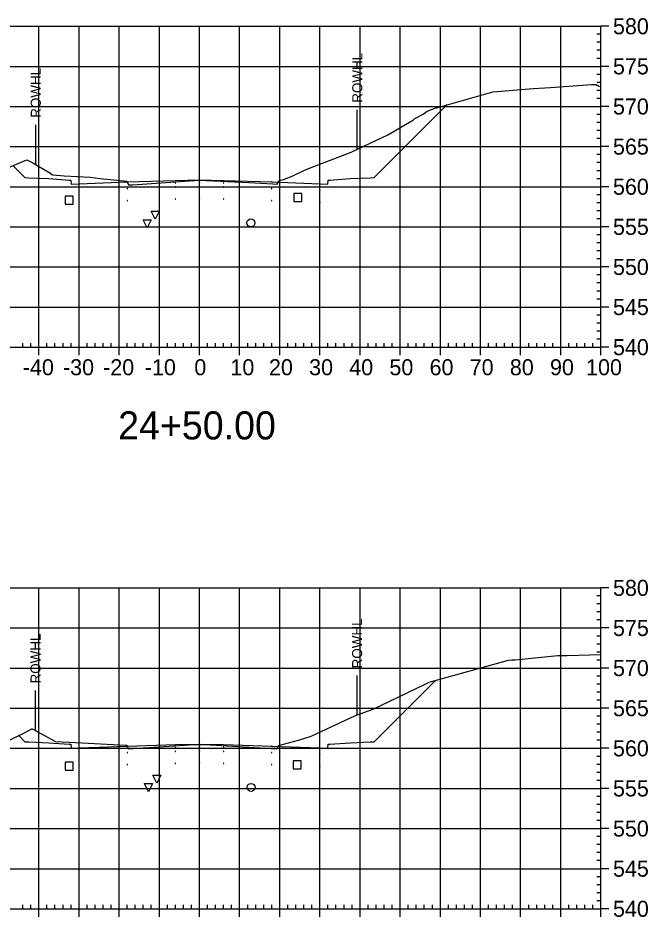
# Model space of a CAD drawing. Extents: x 708103 to 717568, y 374476 to 378707.
# Drawn here: x 709831.8 to 709988.7, y 376962.6 to 377186.7 of the extents above; entities that cross this region are included whole.
import ezdxf

# ---------------------------------------------------------------- set-up
doc = ezdxf.new("R2010")
doc.units = 0
for name, color, linetype in [('1', 7, 'Continuous'), ('10', 7, 'Continuous'), ('13', 7, 'Continuous'), ('14', 7, 'Continuous'), ('22', 7, 'Continuous'), ('4', 7, 'Continuous'), ('57', 7, 'Continuous'), ('Existing', 7, 'Continuous'), ('XS_Right_of_Way', 7, 'Continuous')]:
    doc.layers.add(name, color=color, linetype=linetype)

msp = doc.modelspace()

# ---------------------------------------------------------------- linework, layer by layer
for points in [[(709870.93, 377145.49), (709871.03, 377145.49), (709871.03, 377145.59), (709870.93, 377145.59)], [(709876.93, 377145.61), (709877.03, 377145.61), (709877.03, 377145.71), (709876.93, 377145.71)], [(709882.93, 377145.49), (709883.03, 377145.49), (709883.03, 377145.59), (709882.93, 377145.59)], [(709846.93, 377143.65), (709847.03, 377143.65), (709847.03, 377143.75), (709846.93, 377143.75)], [(709858.93, 377144.13), (709859.03, 377144.13), (709859.03, 377144.23), (709858.93, 377144.23)], [(709870.93, 377144.49), (709871.03, 377144.49), (709871.03, 377144.59), (709870.93, 377144.59)], [(709876.93, 377144.61), (709877.03, 377144.61), (709877.03, 377144.71), (709876.93, 377144.71)], [(709882.93, 377144.49), (709883.03, 377144.49), (709883.03, 377144.59), (709882.93, 377144.59)], [(709894.93, 377144.13), (709895.03, 377144.13), (709895.03, 377144.23), (709894.93, 377144.23)], [(709906.93, 377143.65), (709907.03, 377143.65), (709907.03, 377143.75), (709906.93, 377143.75)], [(709858.93, 377141.13), (709859.03, 377141.13), (709859.03, 377141.23), (709858.93, 377141.23)], [(709870.93, 377141.49), (709871.03, 377141.49), (709871.03, 377141.59), (709870.93, 377141.59)], [(709876.93, 377141.61), (709877.03, 377141.61), (709877.03, 377141.71), (709876.93, 377141.71)], [(709882.93, 377141.49), (709883.03, 377141.49), (709883.03, 377141.59), (709882.93, 377141.59)], [(709894.93, 377141.13), (709895.03, 377141.13), (709895.03, 377141.23), (709894.93, 377141.23)], [(709846.93, 377140.65), (709847.03, 377140.65), (709847.03, 377140.75), (709846.93, 377140.75)], [(709906.93, 377140.65), (709907.03, 377140.65), (709907.03, 377140.75), (709906.93, 377140.75)], [(709870.93, 377004.84), (709871.03, 377004.84), (709871.03, 377004.94), (709870.93, 377004.94)], [(709876.93, 377004.96), (709877.03, 377004.96), (709877.03, 377005.06), (709876.93, 377005.06)], [(709882.93, 377004.84), (709883.03, 377004.84), (709883.03, 377004.94), (709882.93, 377004.94)], [(709846.93, 377003), (709847.03, 377003), (709847.03, 377003.1), (709846.93, 377003.1)], [(709858.93, 377003.48), (709859.03, 377003.48), (709859.03, 377003.58), (709858.93, 377003.58)], [(709870.93, 377003.84), (709871.03, 377003.84), (709871.03, 377003.94), (709870.93, 377003.94)], [(709876.93, 377003.96), (709877.03, 377003.96), (709877.03, 377004.06), (709876.93, 377004.06)], [(709882.93, 377003.84), (709883.03, 377003.84), (709883.03, 377003.94), (709882.93, 377003.94)], [(709894.93, 377003.48), (709895.03, 377003.48), (709895.03, 377003.58), (709894.93, 377003.58)], [(709906.93, 377003), (709907.03, 377003), (709907.03, 377003.1), (709906.93, 377003.1)], [(709846.93, 377000), (709847.03, 377000), (709847.03, 377000.1), (709846.93, 377000.1)], [(709858.93, 377000.48), (709859.03, 377000.48), (709859.03, 377000.58), (709858.93, 377000.58)], [(709870.93, 377000.84), (709871.03, 377000.84), (709871.03, 377000.94), (709870.93, 377000.94)], [(709876.93, 377000.96), (709877.03, 377000.96), (709877.03, 377001.06), (709876.93, 377001.06)], [(709882.93, 377000.84), (709883.03, 377000.84), (709883.03, 377000.94), (709882.93, 377000.94)], [(709894.93, 377000.48), (709895.03, 377000.48), (709895.03, 377000.58), (709894.93, 377000.58)], [(709906.93, 377000), (709907.03, 377000), (709907.03, 377000.1), (709906.93, 377000.1)]]:
    msp.add_lwpolyline(points, close=True)
at = {"layer": '1'}
for points in [[(709863.97, 377134.38), (709862.97, 377136.38), (709864.97, 377136.38)], [(709865.97, 377136.51), (709864.97, 377138.51), (709866.97, 377138.51)], [(709866.32, 376995.95), (709865.32, 376997.95), (709867.32, 376997.95)], [(709864.27, 376993.82), (709863.27, 376995.82), (709865.27, 376995.82)]]:
    msp.add_lwpolyline(points, close=True, dxfattribs=at)
at = {"layer": '10'}
for points in [[(709843.48, 377140.26), (709845.48, 377140.26), (709845.48, 377142.26), (709843.48, 377142.26)], [(709843.48, 376999.17), (709845.48, 376999.17), (709845.48, 377001.17), (709843.48, 377001.17)]]:
    msp.add_lwpolyline(points, close=True, dxfattribs=at)
at = {"layer": '13'}
for centre in [(709889.79, 377135.62), (709889.82, 376994.89)]:
    msp.add_circle(centre, 1, dxfattribs=at)
at = {"layer": '14'}
for points in [[(709938.59, 377165.03), (709938.59, 377165.08), (709938.59, 377165.03), (709938.54, 377165.03), (709938.59, 377165.03), (709938.59, 377164.98), (709938.59, 377165.03), (709938.64, 377165.03)], [(709846.98, 377145.36), (709846.98, 377145.41), (709846.98, 377145.36), (709846.93, 377145.36), (709846.98, 377145.36), (709846.98, 377145.31), (709846.98, 377145.36), (709847.03, 377145.36)], [(709858.98, 377145.84), (709858.98, 377145.89), (709858.98, 377145.84), (709858.93, 377145.84), (709858.98, 377145.84), (709858.98, 377145.79), (709858.98, 377145.84), (709859.03, 377145.84)], [(709876.98, 377146.32), (709876.98, 377146.37), (709876.98, 377146.32), (709876.93, 377146.32), (709876.98, 377146.32), (709876.98, 377146.27), (709876.98, 377146.32), (709877.03, 377146.32)], [(709894.98, 377145.84), (709894.98, 377145.89), (709894.98, 377145.84), (709894.93, 377145.84), (709894.98, 377145.84), (709894.98, 377145.79), (709894.98, 377145.84), (709895.03, 377145.84)], [(709906.98, 377145.36), (709906.98, 377145.41), (709906.98, 377145.36), (709906.93, 377145.36), (709906.98, 377145.36), (709906.98, 377145.31), (709906.98, 377145.36), (709907.03, 377145.36)], [(709935.78, 377021.57), (709935.78, 377021.62), (709935.78, 377021.57), (709935.73, 377021.57), (709935.78, 377021.57), (709935.78, 377021.52), (709935.78, 377021.57), (709935.83, 377021.57)], [(709831.95, 377007.82), (709831.95, 377007.87), (709831.95, 377007.82), (709831.9, 377007.82), (709831.95, 377007.82), (709831.95, 377007.77), (709831.95, 377007.82), (709832, 377007.82)], [(709846.98, 377004.72), (709846.98, 377004.77), (709846.98, 377004.72), (709846.93, 377004.72), (709846.98, 377004.72), (709846.98, 377004.67), (709846.98, 377004.72), (709847.03, 377004.72)], [(709858.98, 377005.2), (709858.98, 377005.25), (709858.98, 377005.2), (709858.93, 377005.2), (709858.98, 377005.2), (709858.98, 377005.15), (709858.98, 377005.2), (709859.03, 377005.2)], [(709876.98, 377005.68), (709876.98, 377005.73), (709876.98, 377005.68), (709876.93, 377005.68), (709876.98, 377005.68), (709876.98, 377005.63), (709876.98, 377005.68), (709877.03, 377005.68)], [(709894.98, 377005.2), (709894.98, 377005.25), (709894.98, 377005.2), (709894.93, 377005.2), (709894.98, 377005.2), (709894.98, 377005.15), (709894.98, 377005.2), (709895.03, 377005.2)], [(709906.98, 377004.72), (709906.98, 377004.77), (709906.98, 377004.72), (709906.93, 377004.72), (709906.98, 377004.72), (709906.98, 377004.67), (709906.98, 377004.72), (709907.03, 377004.72)]]:
    msp.add_lwpolyline(points, dxfattribs=at)
at = {"layer": '22'}
for points in [[(709830.52, 377149.89), (709833.48, 377146.92), (709834.48, 377146.88), (709839.48, 377146.68), (709844.48, 377146.28), (709844.9, 377146.28), (709844.98, 377145.28), (709846.98, 377145.36), (709858.98, 377145.84), (709870.98, 377146.2), (709876.98, 377146.32), (709882.98, 377146.2), (709894.98, 377145.84), (709906.98, 377145.36), (709908.98, 377145.28), (709909.07, 377146.28), (709909.48, 377146.28), (709914.48, 377146.68), (709919.48, 377146.88), (709920.48, 377146.92), (709938.59, 377165.03)], [(709831.95, 377007.82), (709833.48, 377006.28), (709834.48, 377006.24), (709839.48, 377006.04), (709844.48, 377005.64), (709844.9, 377005.64), (709844.98, 377004.64), (709846.98, 377004.72), (709858.98, 377005.2), (709870.98, 377005.56), (709876.98, 377005.68), (709882.98, 377005.56), (709894.98, 377005.2), (709906.98, 377004.72), (709908.98, 377004.64), (709909.07, 377005.64), (709909.48, 377005.64), (709914.48, 377006.04), (709919.48, 377006.24), (709920.48, 377006.28), (709935.78, 377021.57)]]:
    msp.add_lwpolyline(points, dxfattribs=at)
at = {"layer": '4'}
for points in [[(709900.5, 377140.92), (709902.5, 377140.92), (709902.5, 377142.92), (709900.5, 377142.92)], [(709900.32, 376999.55), (709902.32, 376999.55), (709902.32, 377001.55), (709900.32, 377001.55)]]:
    msp.add_lwpolyline(points, close=True, dxfattribs=at)
at = {"layer": '57'}
for p, q in [((709776.98, 377184.63), (709976.98, 377184.63)), ((709836.98, 377104.63), (709836.98, 377184.63)), ((709846.98, 377104.63), (709846.98, 377184.63)), ((709856.98, 377104.63), (709856.98, 377184.63)), ((709866.98, 377104.63), (709866.98, 377184.63)), ((709876.98, 377104.63), (709876.98, 377184.63)), ((709886.98, 377104.63), (709886.98, 377184.63)), ((709896.98, 377104.63), (709896.98, 377184.63)), ((709906.98, 377104.63), (709906.98, 377184.63)), ((709916.98, 377104.63), (709916.98, 377184.63)), ((709926.98, 377104.63), (709926.98, 377184.63)), ((709936.98, 377104.63), (709936.98, 377184.63)), ((709946.98, 377104.63), (709946.98, 377184.63)), ((709956.98, 377104.63), (709956.98, 377184.63)), ((709966.98, 377104.63), (709966.98, 377184.63)), ((709976.98, 377104.63), (709976.98, 377184.63)), ((709976.98, 377104.63), (709976.98, 377184.63)), ((709978.98, 377184.63), (709976.98, 377184.63)), ((709976.98, 377182.63), (709975.98, 377182.63)), ((709976.98, 377180.63), (709975.98, 377180.63)), ((709976.98, 377178.63), (709975.98, 377178.63)), ((709776.98, 377174.63), (709976.98, 377174.63)), ((709976.98, 377176.63), (709975.98, 377176.63)), ((709978.98, 377174.63), (709976.98, 377174.63)), ((709976.98, 377172.63), (709975.98, 377172.63)), ((709976.98, 377170.63), (709975.98, 377170.63)), ((709976.98, 377168.63), (709975.98, 377168.63)), ((709976.98, 377166.63), (709975.98, 377166.63)), ((709776.98, 377164.63), (709976.98, 377164.63)), ((709978.98, 377164.63), (709976.98, 377164.63)), ((709976.98, 377162.63), (709975.98, 377162.63)), ((709976.98, 377160.63), (709975.98, 377160.63)), ((709976.98, 377158.63), (709975.98, 377158.63)), ((709976.98, 377156.63), (709975.98, 377156.63)), ((709776.98, 377154.63), (709976.98, 377154.63)), ((709978.98, 377154.63), (709976.98, 377154.63)), ((709976.98, 377152.63), (709975.98, 377152.63)), ((709976.98, 377150.63), (709975.98, 377150.63)), ((709976.98, 377148.63), (709975.98, 377148.63)), ((709976.98, 377146.63), (709975.98, 377146.63)), ((709776.98, 377144.63), (709976.98, 377144.63)), ((709978.98, 377144.63), (709976.98, 377144.63)), ((709976.98, 377142.63), (709975.98, 377142.63)), ((709976.98, 377140.63), (709975.98, 377140.63)), ((709976.98, 377138.63), (709975.98, 377138.63)), ((709976.98, 377136.63), (709975.98, 377136.63)), ((709776.98, 377134.63), (709976.98, 377134.63)), ((709978.98, 377134.63), (709976.98, 377134.63)), ((709976.98, 377132.63), (709975.98, 377132.63)), ((709976.98, 377130.63), (709975.98, 377130.63)), ((709976.98, 377128.63), (709975.98, 377128.63)), ((709976.98, 377126.63), (709975.98, 377126.63)), ((709776.98, 377124.63), (709976.98, 377124.63)), ((709978.98, 377124.63), (709976.98, 377124.63)), ((709976.98, 377122.63), (709975.98, 377122.63)), ((709976.98, 377120.63), (709975.98, 377120.63)), ((709976.98, 377118.63), (709975.98, 377118.63)), ((709976.98, 377116.63), (709975.98, 377116.63)), ((709776.98, 377114.63), (709976.98, 377114.63)), ((709978.98, 377114.63), (709976.98, 377114.63)), ((709976.98, 377112.63), (709975.98, 377112.63)), ((709976.98, 377110.63), (709975.98, 377110.63)), ((709976.98, 377108.63), (709975.98, 377108.63)), ((709832.98, 377104.63), (709832.98, 377105.63)), ((709834.98, 377104.63), (709834.98, 377105.63)), ((709838.98, 377104.63), (709838.98, 377105.63)), ((709840.98, 377104.63), (709840.98, 377105.63)), ((709842.98, 377104.63), (709842.98, 377105.63)), ((709844.98, 377104.63), (709844.98, 377105.63)), ((709848.98, 377104.63), (709848.98, 377105.63)), ((709850.98, 377104.63), (709850.98, 377105.63)), ((709852.98, 377104.63), (709852.98, 377105.63)), ((709854.98, 377104.63), (709854.98, 377105.63)), ((709858.98, 377104.63), (709858.98, 377105.63)), ((709860.98, 377104.63), (709860.98, 377105.63)), ((709862.98, 377104.63), (709862.98, 377105.63)), ((709864.98, 377104.63), (709864.98, 377105.63)), ((709868.98, 377104.63), (709868.98, 377105.63)), ((709870.98, 377104.63), (709870.98, 377105.63)), ((709872.98, 377104.63), (709872.98, 377105.63)), ((709874.98, 377104.63), (709874.98, 377105.63)), ((709878.98, 377104.63), (709878.98, 377105.63)), ((709880.98, 377104.63), (709880.98, 377105.63)), ((709882.98, 377104.63), (709882.98, 377105.63)), ((709884.98, 377104.63), (709884.98, 377105.63)), ((709888.98, 377104.63), (709888.98, 377105.63)), ((709890.98, 377104.63), (709890.98, 377105.63)), ((709892.98, 377104.63), (709892.98, 377105.63)), ((709894.98, 377104.63), (709894.98, 377105.63)), ((709898.98, 377104.63), (709898.98, 377105.63)), ((709900.98, 377104.63), (709900.98, 377105.63)), ((709902.98, 377104.63), (709902.98, 377105.63)), ((709904.98, 377104.63), (709904.98, 377105.63)), ((709908.98, 377104.63), (709908.98, 377105.63)), ((709910.98, 377104.63), (709910.98, 377105.63)), ((709912.98, 377104.63), (709912.98, 377105.63)), ((709914.98, 377104.63), (709914.98, 377105.63)), ((709918.98, 377104.63), (709918.98, 377105.63)), ((709920.98, 377104.63), (709920.98, 377105.63)), ((709922.98, 377104.63), (709922.98, 377105.63)), ((709924.98, 377104.63), (709924.98, 377105.63)), ((709928.98, 377104.63), (709928.98, 377105.63)), ((709930.98, 377104.63), (709930.98, 377105.63)), ((709932.98, 377104.63), (709932.98, 377105.63)), ((709934.98, 377104.63), (709934.98, 377105.63)), ((709938.98, 377104.63), (709938.98, 377105.63)), ((709940.98, 377104.63), (709940.98, 377105.63)), ((709942.98, 377104.63), (709942.98, 377105.63)), ((709944.98, 377104.63), (709944.98, 377105.63)), ((709948.98, 377104.63), (709948.98, 377105.63)), ((709950.98, 377104.63), (709950.98, 377105.63)), ((709952.98, 377104.63), (709952.98, 377105.63)), ((709954.98, 377104.63), (709954.98, 377105.63)), ((709958.98, 377104.63), (709958.98, 377105.63)), ((709960.98, 377104.63), (709960.98, 377105.63)), ((709962.98, 377104.63), (709962.98, 377105.63)), ((709964.98, 377104.63), (709964.98, 377105.63)), ((709968.98, 377104.63), (709968.98, 377105.63)), ((709970.98, 377104.63), (709970.98, 377105.63)), ((709972.98, 377104.63), (709972.98, 377105.63)), ((709974.98, 377104.63), (709974.98, 377105.63)), ((709976.98, 377106.63), (709975.98, 377106.63)), ((709776.98, 377104.63), (709976.98, 377104.63)), ((709776.98, 377104.63), (709976.98, 377104.63)), ((709836.98, 377102.63), (709836.98, 377104.63)), ((709846.98, 377102.63), (709846.98, 377104.63)), ((709856.98, 377102.63), (709856.98, 377104.63)), ((709866.98, 377102.63), (709866.98, 377104.63)), ((709876.98, 377102.63), (709876.98, 377104.63)), ((709886.98, 377102.63), (709886.98, 377104.63)), ((709896.98, 377102.63), (709896.98, 377104.63)), ((709906.98, 377102.63), (709906.98, 377104.63)), ((709916.98, 377102.63), (709916.98, 377104.63)), ((709926.98, 377102.63), (709926.98, 377104.63)), ((709936.98, 377102.63), (709936.98, 377104.63)), ((709946.98, 377102.63), (709946.98, 377104.63)), ((709956.98, 377102.63), (709956.98, 377104.63)), ((709966.98, 377102.63), (709966.98, 377104.63)), ((709976.98, 377102.63), (709976.98, 377104.63)), ((709978.98, 377104.63), (709976.98, 377104.63)), ((709776.98, 377044.63), (709976.98, 377044.63)), ((709836.98, 376964.63), (709836.98, 377044.63)), ((709846.98, 376964.63), (709846.98, 377044.63)), ((709856.98, 376964.63), (709856.98, 377044.63)), ((709866.98, 376964.63), (709866.98, 377044.63)), ((709876.98, 376964.63), (709876.98, 377044.63)), ((709886.98, 376964.63), (709886.98, 377044.63)), ((709896.98, 376964.63), (709896.98, 377044.63)), ((709906.98, 376964.63), (709906.98, 377044.63)), ((709916.98, 376964.63), (709916.98, 377044.63)), ((709926.98, 376964.63), (709926.98, 377044.63)), ((709936.98, 376964.63), (709936.98, 377044.63)), ((709946.98, 376964.63), (709946.98, 377044.63)), ((709956.98, 376964.63), (709956.98, 377044.63)), ((709966.98, 376964.63), (709966.98, 377044.63)), ((709976.98, 376964.63), (709976.98, 377044.63)), ((709976.98, 376964.63), (709976.98, 377044.63)), ((709978.98, 377044.63), (709976.98, 377044.63)), ((709976.98, 377042.63), (709975.98, 377042.63)), ((709976.98, 377040.63), (709975.98, 377040.63)), ((709976.98, 377038.63), (709975.98, 377038.63)), ((709976.98, 377036.63), (709975.98, 377036.63)), ((709776.98, 377034.63), (709976.98, 377034.63)), ((709978.98, 377034.63), (709976.98, 377034.63)), ((709976.98, 377032.63), (709975.98, 377032.63)), ((709976.98, 377030.63), (709975.98, 377030.63)), ((709976.98, 377028.63), (709975.98, 377028.63)), ((709976.98, 377026.63), (709975.98, 377026.63)), ((709776.98, 377024.63), (709976.98, 377024.63)), ((709978.98, 377024.63), (709976.98, 377024.63)), ((709976.98, 377022.63), (709975.98, 377022.63)), ((709976.98, 377020.63), (709975.98, 377020.63)), ((709976.98, 377018.63), (709975.98, 377018.63)), ((709976.98, 377016.63), (709975.98, 377016.63)), ((709776.98, 377014.63), (709976.98, 377014.63)), ((709978.98, 377014.63), (709976.98, 377014.63)), ((709976.98, 377012.63), (709975.98, 377012.63)), ((709976.98, 377010.63), (709975.98, 377010.63)), ((709976.98, 377008.63), (709975.98, 377008.63)), ((709976.98, 377006.63), (709975.98, 377006.63)), ((709776.98, 377004.63), (709976.98, 377004.63)), ((709978.98, 377004.63), (709976.98, 377004.63)), ((709976.98, 377002.63), (709975.98, 377002.63)), ((709976.98, 377000.63), (709975.98, 377000.63)), ((709976.98, 376998.63), (709975.98, 376998.63)), ((709976.98, 376996.63), (709975.98, 376996.63)), ((709776.98, 376994.63), (709976.98, 376994.63)), ((709978.98, 376994.63), (709976.98, 376994.63)), ((709976.98, 376992.63), (709975.98, 376992.63)), ((709976.98, 376990.63), (709975.98, 376990.63)), ((709976.98, 376988.63), (709975.98, 376988.63)), ((709976.98, 376986.63), (709975.98, 376986.63)), ((709776.98, 376984.63), (709976.98, 376984.63)), ((709978.98, 376984.63), (709976.98, 376984.63)), ((709976.98, 376982.63), (709975.98, 376982.63)), ((709976.98, 376980.63), (709975.98, 376980.63)), ((709976.98, 376978.63), (709975.98, 376978.63)), ((709976.98, 376976.63), (709975.98, 376976.63)), ((709776.98, 376974.63), (709976.98, 376974.63)), ((709978.98, 376974.63), (709976.98, 376974.63)), ((709976.98, 376972.63), (709975.98, 376972.63)), ((709976.98, 376970.63), (709975.98, 376970.63)), ((709976.98, 376968.63), (709975.98, 376968.63)), ((709976.98, 376966.63), (709975.98, 376966.63)), ((709776.98, 376964.63), (709976.98, 376964.63)), ((709776.98, 376964.63), (709976.98, 376964.63)), ((709832.98, 376964.63), (709832.98, 376965.63)), ((709834.98, 376964.63), (709834.98, 376965.63)), ((709836.98, 376962.63), (709836.98, 376964.63)), ((709838.98, 376964.63), (709838.98, 376965.63)), ((709840.98, 376964.63), (709840.98, 376965.63)), ((709842.98, 376964.63), (709842.98, 376965.63)), ((709844.98, 376964.63), (709844.98, 376965.63)), ((709846.98, 376962.63), (709846.98, 376964.63)), ((709848.98, 376964.63), (709848.98, 376965.63)), ((709850.98, 376964.63), (709850.98, 376965.63)), ((709852.98, 376964.63), (709852.98, 376965.63)), ((709854.98, 376964.63), (709854.98, 376965.63)), ((709856.98, 376962.63), (709856.98, 376964.63)), ((709858.98, 376964.63), (709858.98, 376965.63)), ((709860.98, 376964.63), (709860.98, 376965.63)), ((709862.98, 376964.63), (709862.98, 376965.63)), ((709864.98, 376964.63), (709864.98, 376965.63)), ((709866.98, 376962.63), (709866.98, 376964.63)), ((709868.98, 376964.63), (709868.98, 376965.63)), ((709870.98, 376964.63), (709870.98, 376965.63)), ((709872.98, 376964.63), (709872.98, 376965.63)), ((709874.98, 376964.63), (709874.98, 376965.63)), ((709876.98, 376962.63), (709876.98, 376964.63)), ((709878.98, 376964.63), (709878.98, 376965.63)), ((709880.98, 376964.63), (709880.98, 376965.63)), ((709882.98, 376964.63), (709882.98, 376965.63)), ((709884.98, 376964.63), (709884.98, 376965.63)), ((709886.98, 376962.63), (709886.98, 376964.63)), ((709888.98, 376964.63), (709888.98, 376965.63)), ((709890.98, 376964.63), (709890.98, 376965.63)), ((709892.98, 376964.63), (709892.98, 376965.63)), ((709894.98, 376964.63), (709894.98, 376965.63)), ((709896.98, 376962.63), (709896.98, 376964.63)), ((709898.98, 376964.63), (709898.98, 376965.63)), ((709900.98, 376964.63), (709900.98, 376965.63)), ((709902.98, 376964.63), (709902.98, 376965.63)), ((709904.98, 376964.63), (709904.98, 376965.63)), ((709906.98, 376962.63), (709906.98, 376964.63)), ((709908.98, 376964.63), (709908.98, 376965.63)), ((709910.98, 376964.63), (709910.98, 376965.63)), ((709912.98, 376964.63), (709912.98, 376965.63)), ((709914.98, 376964.63), (709914.98, 376965.63)), ((709916.98, 376962.63), (709916.98, 376964.63)), ((709918.98, 376964.63), (709918.98, 376965.63)), ((709920.98, 376964.63), (709920.98, 376965.63)), ((709922.98, 376964.63), (709922.98, 376965.63)), ((709924.98, 376964.63), (709924.98, 376965.63)), ((709926.98, 376962.63), (709926.98, 376964.63)), ((709928.98, 376964.63), (709928.98, 376965.63)), ((709930.98, 376964.63), (709930.98, 376965.63)), ((709932.98, 376964.63), (709932.98, 376965.63)), ((709934.98, 376964.63), (709934.98, 376965.63)), ((709936.98, 376962.63), (709936.98, 376964.63)), ((709938.98, 376964.63), (709938.98, 376965.63)), ((709940.98, 376964.63), (709940.98, 376965.63)), ((709942.98, 376964.63), (709942.98, 376965.63)), ((709944.98, 376964.63), (709944.98, 376965.63)), ((709946.98, 376962.63), (709946.98, 376964.63)), ((709948.98, 376964.63), (709948.98, 376965.63)), ((709950.98, 376964.63), (709950.98, 376965.63)), ((709952.98, 376964.63), (709952.98, 376965.63)), ((709954.98, 376964.63), (709954.98, 376965.63)), ((709956.98, 376962.63), (709956.98, 376964.63)), ((709958.98, 376964.63), (709958.98, 376965.63)), ((709960.98, 376964.63), (709960.98, 376965.63)), ((709962.98, 376964.63), (709962.98, 376965.63)), ((709964.98, 376964.63), (709964.98, 376965.63)), ((709966.98, 376962.63), (709966.98, 376964.63)), ((709968.98, 376964.63), (709968.98, 376965.63)), ((709970.98, 376964.63), (709970.98, 376965.63)), ((709972.98, 376964.63), (709972.98, 376965.63)), ((709974.98, 376964.63), (709974.98, 376965.63)), ((709976.98, 376962.63), (709976.98, 376964.63)), ((709978.98, 376964.63), (709976.98, 376964.63))]:
    msp.add_line(p, q, dxfattribs=at)
at = {"layer": 'Existing'}
for points in [[(709811.36, 377141.82), (709834, 377151.35), (709835.46, 377150.57), (709839.7, 377148.12), (709840.21, 377147.68), (709840.48, 377147.61), (709843.29, 377147.32), (709849.75, 377146.97), (709852.27, 377146.64), (709858.85, 377146.02), (709859.28, 377145.13), (709859.3, 377145.07), (709860.32, 377145.14), (709876.9, 377146.24), (709889.28, 377145.64), (709895.23, 377145.35), (709896.32, 377145.28), (709896.84, 377146.09), (709896.86, 377146.13), (709897.27, 377146.24), (709897.91, 377146.4), (709900.09, 377147.23), (709903.31, 377148.81), (709914.75, 377153.24), (709917.88, 377154.73), (709923.92, 377157.6), (709930.3, 377161.31), (709930.63, 377161.62), (709932.67, 377162.75), (709933.73, 377163.43), (709935.88, 377164.31), (709936.06, 377164.3), (709950.06, 377168.32), (709951.13, 377168.39), (709960.06, 377169.09), (709964.41, 377169.35), (709974.59, 377170.09), (709975.78, 377170.12), (709976.65, 377169.64)], [(709823.13, 377003.54), (709833.2, 377008.43), (709835.18, 377009.45), (709835.26, 377009.46), (709836.06, 377009.17), (709836.73, 377008.78), (709840.02, 377006.91), (709841.13, 377006.33), (709844.55, 377006.16), (709858.64, 377005.41), (709858.82, 377005.4), (709858.82, 377005.4), (709858.9, 377005.39), (709858.9, 377005.39), (709858.92, 377005.37), (709859.33, 377004.52), (709874.51, 377005.46), (709876.77, 377005.61), (709879.6, 377005.47), (709896.26, 377004.52), (709896.45, 377004.82), (709896.69, 377005.34), (709901.65, 377006.64), (709904.8, 377007.67), (709915.81, 377012.81), (709920.23, 377014.42), (709932.99, 377020.53), (709934.19, 377021.11), (709934.8, 377021.3), (709953.98, 377026.64), (709954.77, 377026.69), (709955.65, 377026.72), (709966.23, 377027.73), (709968.54, 377027.78), (709976.98, 377028)]]:
    msp.add_lwpolyline(points, dxfattribs=at)
at = {"layer": 'XS_Right_of_Way'}
for p, q in [((709916.21, 377163.8), (709916.21, 377153.8)), ((709836.13, 377160.04), (709836.13, 377150.04)), ((709916.17, 377022.81), (709916.17, 377012.81)), ((709836.06, 377019.04), (709836.06, 377009.04))]:
    msp.add_line(p, q, dxfattribs=at)

# ---------------------------------------------------------------- texts
at = {"layer": '1'}
msp.add_text('24+50.00', height=7, dxfattribs=at).set_placement((709856.71, 377081.63))
at = {"layer": '14'}
for p in [(709834.45, 377146.83), (709834.45, 377146.17), (709839.45, 377145.97), (709914.45, 377145.97), (709919.45, 377146.83), (709919.45, 377146.17), (709834.45, 377006.19), (709834.45, 377005.52), (709839.45, 377005.32), (709914.45, 377005.32), (709919.45, 377006.19), (709919.45, 377005.52)]:
    msp.add_text('+', height=0.1, dxfattribs=at).set_placement(p)
at = {"layer": '57'}
for s, p in [('580', (709979.98, 377182.63)), ('575', (709979.98, 377172.63)), ('570', (709979.98, 377162.63)), ('565', (709979.98, 377152.63)), ('560', (709979.98, 377142.63)), ('555', (709979.98, 377132.63)), ('550', (709979.98, 377122.63)), ('545', (709979.98, 377112.63)), ('540', (709979.98, 377102.63)), ('-40', (709832.98, 377097.63)), ('-30', (709842.98, 377097.63)), ('-20', (709852.98, 377097.63)), ('-10', (709863.37, 377097.63)), ('0', (709875.69, 377097.63)), ('10', (709884.68, 377097.63)), ('20', (709894.29, 377097.63)), ('30', (709904.29, 377097.63)), ('40', (709914.29, 377097.63)), ('50', (709924.29, 377097.63)), ('60', (709934.29, 377097.63)), ('70', (709944.29, 377097.63)), ('80', (709954.29, 377097.63)), ('90', (709964.29, 377097.63)), ('100', (709973.28, 377097.63)), ('580', (709979.98, 377042.63)), ('575', (709979.98, 377032.63)), ('570', (709979.98, 377022.63)), ('565', (709979.98, 377012.63)), ('560', (709979.98, 377002.63)), ('555', (709979.98, 376992.63)), ('550', (709979.98, 376982.63)), ('545', (709979.98, 376972.63)), ('540', (709979.98, 376962.63))]:
    msp.add_text(s, height=4, dxfattribs=at).set_placement(p)
at = {"layer": 'XS_Right_of_Way'}
for p in [(709917.53, 377165.56), (709837.45, 377161.8), (709917.49, 377024.57), (709837.38, 377020.8)]:
    msp.add_text('ROWHL', height=2.5, rotation=90, dxfattribs=at).set_placement(p)

doc.saveas('drawing.dxf')
